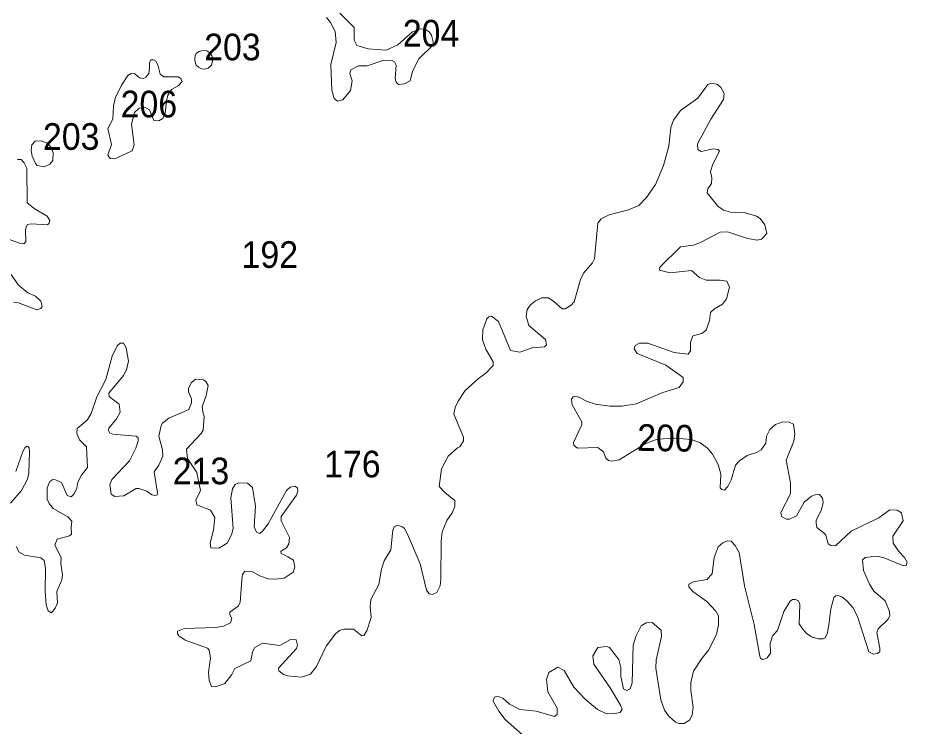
# Model space of a CAD drawing. Extents: x 499.9 to 555.3, y 9281.5 to 9336.8.
# Drawn here: x 518.32 to 523.66, y 9318.73 to 9322.98 of the extents above; entities that cross this region are included whole.
import ezdxf
from ezdxf.enums import TextEntityAlignment as Align

# ---------------------------------------------------------------- set-up
doc = ezdxf.new("R2010")
doc.units = 0
doc.header["$LTSCALE"] = 0.064
doc.layers.add('2', color=7, linetype='Continuous', lineweight=13)
doc.layers.add('21', color=7, linetype='Continuous')
doc.layers.add('61', color=7, linetype='Continuous')

msp = doc.modelspace()

# ---------------------------------------------------------------- linework, layer by layer
at = {"layer": '2'}
for points in [[(520.1763, 9322.9802), (520.1998, 9322.95), (520.2285, 9322.8962), (520.2343, 9322.8288), (520.2028, 9322.6968), (520.209, 9322.544), (520.222, 9322.4926), (520.2425, 9322.4769), (520.2742, 9322.4855), (520.3205, 9322.5408), (520.3298, 9322.5989), (520.3174, 9322.6437), (520.3228, 9322.665), (520.3682, 9322.6894), (520.4198, 9322.6884), (520.5209, 9322.723), (520.571, 9322.7215), (520.5847, 9322.7128), (520.5939, 9322.6928), (520.5895, 9322.6134), (520.5942, 9322.592), (520.6081, 9322.5771), (520.6448, 9322.5803), (520.6786, 9322.5988), (520.6922, 9322.6582), (520.7315, 9322.7313), (520.8146, 9322.8124), (520.8168, 9322.8331), (520.8059, 9322.8736), (520.7925, 9322.8932), (520.766, 9322.9086), (520.7401, 9322.9103), (520.6928, 9322.8936), (520.6047, 9322.8149), (520.5354, 9322.7834), (520.4255, 9322.7916), (520.3593, 9322.8105), (520.3429, 9322.8426), (520.3422, 9322.9187), (520.2559, 9323.0043)], [(522.0552, 9321.0247), (522.1052, 9321.0246), (522.2623, 9320.9704), (522.3478, 9320.9585), (522.3606, 9320.9796), (522.361, 9321.0288), (522.3754, 9321.0691), (522.4301, 9321.0837), (522.4544, 9321.103), (522.475, 9321.1605), (522.4805, 9321.2094), (522.505, 9321.232), (522.5531, 9321.259), (522.5771, 9321.2923), (522.5946, 9321.3624), (522.5793, 9321.3972), (522.5398, 9321.4036), (522.4545, 9321.4044), (522.4157, 9321.4194), (522.367, 9321.4622), (522.2398, 9321.4484), (522.1755, 9321.4627), (522.1763, 9321.4819), (522.3001, 9321.6039), (522.3798, 9321.6139), (522.4211, 9321.6285), (522.5383, 9321.6913), (522.5822, 9321.6928), (522.7038, 9321.6538), (522.7612, 9321.6426), (522.7878, 9321.6496), (522.8188, 9321.6842), (522.8074, 9321.7353), (522.7796, 9321.7737), (522.7579, 9321.7874), (522.683, 9321.8093), (522.6003, 9321.8112), (522.5582, 9321.8224), (522.5257, 9321.8468), (522.4602, 9321.9283), (522.4648, 9321.9517), (522.4869, 9321.9841), (522.489, 9322.0164), (522.4821, 9322.0551), (522.4942, 9322.0994), (522.5354, 9322.1772), (522.5275, 9322.188), (522.4945, 9322.1913), (522.4245, 9322.176), (522.4055, 9322.1876), (522.4024, 9322.2217), (522.4838, 9322.3689), (522.5588, 9322.4874), (522.5626, 9322.5241), (522.5441, 9322.5584), (522.5239, 9322.5778), (522.4889, 9322.586), (522.4658, 9322.5767), (522.4042, 9322.4945), (522.3019, 9322.4207), (522.2593, 9322.3639), (522.2429, 9322.3197), (522.2305, 9322.2075), (522.1981, 9322.0905), (522.1509, 9321.9774), (522.0965, 9321.8987), (522.0504, 9321.8518), (521.989, 9321.8257), (521.873, 9321.7949), (521.824, 9321.7719), (521.8046, 9321.7455), (521.7846, 9321.5316), (521.7729, 9321.508), (521.7199, 9321.4456), (521.7006, 9321.4076), (521.6626, 9321.2735), (521.6454, 9321.2538), (521.6093, 9321.232), (521.5906, 9321.2315), (521.5411, 9321.2762), (521.5083, 9321.2965), (521.4696, 9321.2968), (521.43, 9321.28), (521.4006, 9321.255), (521.3814, 9321.2284), (521.3741, 9321.1866), (521.3901, 9321.1316), (521.4902, 9321.0471), (521.497, 9321.0145), (521.4846, 9321.0043), (521.4115, 9320.9976), (521.3358, 9320.971), (521.2799, 9320.9815), (521.2078, 9321.1559), (521.1671, 9321.1884)], [(518.1527, 9321.6916), (518.334, 9321.6245), (518.3603, 9321.6205), (518.3719, 9321.6362), (518.3693, 9321.7037), (518.3731, 9321.7228), (518.382, 9321.7372), (518.4029, 9321.7416), (518.5012, 9321.7348), (518.5119, 9321.7459), (518.5149, 9321.7609), (518.4989, 9321.7876), (518.4271, 9321.8299), (518.3791, 9321.8671), (518.3786, 9322.0756), (518.3626, 9322.1072), (518.3429, 9322.1276), (518.3215, 9322.1275)], [(518.2974, 9321.2715), (518.3277, 9321.2683), (518.4384, 9321.2259), (518.4623, 9321.2332), (518.4689, 9321.2463), (518.4616, 9321.2777), (518.4301, 9321.3076), (518.3833, 9321.3282), (518.3251, 9321.3746), (518.2835, 9321.438)], [(521.1671, 9321.1884), (521.1507, 9321.1835), (521.1393, 9321.1714), (521.1148, 9321.1052), (521.1131, 9321.0447), (521.1325, 9320.9893)], [(518.9743, 9320.9978), (518.9582, 9321.0257), (518.9375, 9321.0246), (518.9204, 9321.0095), (518.8909, 9320.9478), (518.8523, 9320.8068), (518.7989, 9320.7034), (518.7634, 9320.6041), (518.7407, 9320.5629), (518.6809, 9320.5139), (518.678, 9320.4826), (518.6938, 9320.4447), (518.7351, 9320.4034), (518.7422, 9320.2798), (518.7062, 9320.2332), (518.6844, 9320.1909), (518.6775, 9320.1553), (518.6626, 9320.1225), (518.6433, 9320.1042), (518.6205, 9320.1121), (518.5853, 9320.1891), (518.5489, 9320.2061), (518.5337, 9320.2067), (518.5163, 9320.196), (518.4997, 9320.1582), (518.4997, 9320.0888), (518.5109, 9320.0636), (518.5356, 9320.0343), (518.6237, 9319.9839), (518.6488, 9319.9582), (518.643, 9319.9211), (518.6458, 9319.879), (518.6335, 9319.869), (518.5604, 9319.8501), (518.5462, 9319.8137), (518.5836, 9319.7389), (518.5811, 9319.7009), (518.5918, 9319.6363), (518.5886, 9319.6054), (518.5588, 9319.5352), (518.561, 9319.467), (518.5487, 9319.435), (518.525, 9319.4085), (518.5061, 9319.4193), (518.4948, 9319.4564), (518.4869, 9319.5352), (518.4899, 9319.676), (518.4812, 9319.7212), (518.4614, 9319.7377), (518.3635, 9319.7531), (518.3322, 9319.7715), (518.3145, 9319.8056)], [(522.3175, 9320.8194), (522.2134, 9320.8939), (522.0416, 9320.9642), (522.0238, 9320.9915), (522.0297, 9321.0113), (522.0552, 9321.0247)], [(518.8716, 9320.7058), (518.8707, 9320.7255), (518.9584, 9320.8314), (518.9764, 9320.8649), (518.988, 9320.9168), (518.9743, 9320.9978)], [(521.1325, 9320.9893), (521.1761, 9320.9142), (521.1763, 9320.8913), (521.1326, 9320.8456), (521.0878, 9320.8137), (521.0085, 9320.7421), (520.9665, 9320.6779), (520.9494, 9320.6404), (520.9413, 9320.5992), (520.9982, 9320.4622), (520.9982, 9320.44), (520.9758, 9320.4026), (520.9624, 9320.3975), (520.9067, 9320.3469), (520.867, 9320.2722), (520.8526, 9320.1662), (520.8891, 9320.1269), (520.9467, 9320.0814), (520.9474, 9320.0463), (520.9302, 9320.0086), (520.8979, 9319.9626), (520.8713, 9319.894), (520.8647, 9319.8376), (520.8632, 9319.6092), (520.8581, 9319.5703), (520.8389, 9319.5296), (520.8135, 9319.5181), (520.7933, 9319.5208), (520.7776, 9319.5441), (520.7389, 9319.7007), (520.6624, 9319.8789), (520.6418, 9319.9147), (520.63, 9319.9245), (520.6031, 9319.9333), (520.5831, 9319.9227), (520.5742, 9319.9043), (520.5624, 9319.7849), (520.5219, 9319.719), (520.5068, 9319.6697), (520.4908, 9319.5774), (520.4415, 9319.4874), (520.4382, 9319.4437), (520.4444, 9319.3792), (520.4192, 9319.3004), (520.4014, 9319.2714), (520.3876, 9319.2689), (520.3393, 9319.3105), (520.2799, 9319.3092), (520.2546, 9319.3022), (520.23, 9319.2821), (520.175, 9319.2087), (520.1159, 9319.085), (520.0809, 9319.0402), (520.0267, 9319.0213), (519.9418, 9319.0301), (519.9185, 9319.0378), (519.8913, 9319.0591), (519.8878, 9319.0761), (519.9954, 9319.1932), (520.0018, 9319.2144), (519.9951, 9319.2466), (519.9601, 9319.2482), (519.897, 9319.2125), (519.7913, 9319.226), (519.7465, 9319.1995), (519.732, 9319.1746), (519.7232, 9319.1202), (519.6271, 9319.0739), (519.6088, 9319.0371), (519.5663, 9318.9837), (519.5095, 9318.9642), (519.4867, 9318.9659), (519.4713, 9319.0023), (519.469, 9319.05), (519.4799, 9319.1373), (519.4724, 9319.1837), (519.4623, 9319.1966), (519.3274, 9319.2442), (519.2894, 9319.2696), (519.2814, 9319.2822), (519.2831, 9319.2978), (519.3217, 9319.314), (519.5126, 9319.3189), (519.5588, 9319.3282), (519.6006, 9319.3477), (519.6085, 9319.3728), (519.5965, 9319.3951), (519.5967, 9319.4109), (519.6468, 9319.4473), (519.6582, 9319.4693), (519.6681, 9319.6059), (519.6728, 9319.6375), (519.6857, 9319.6572), (519.7315, 9319.6527), (519.7793, 9319.6276)], [(519.9861, 9319.6822), (519.9793, 9319.7232), (519.9444, 9319.7444), (519.9225, 9319.7553), (519.9052, 9319.7639), (519.9025, 9319.7747), (519.9129, 9319.7828), (519.9371, 9319.7986), (519.9503, 9319.8219), (519.9541, 9319.8591), (519.9042, 9319.96), (519.9034, 9319.9857), (519.9971, 9320.1145), (520.005, 9320.1387), (520.0025, 9320.1547), (519.9884, 9320.1682), (519.9583, 9320.1623), (519.9358, 9320.142), (519.8265, 9319.942), (519.7925, 9319.8972), (519.7754, 9319.8842), (519.7572, 9319.8918), (519.7429, 9319.9229), (519.7504, 9320.0485), (519.7315, 9320.1599), (519.7019, 9320.186), (519.6496, 9320.1875), (519.6284, 9320.1769), (519.6113, 9320.1515), (519.6023, 9320.0983), (519.6168, 9319.9141), (519.6054, 9319.8751), (519.5805, 9319.8259), (519.5309, 9319.7964), (519.4813, 9319.7976), (519.4786, 9319.8286), (519.499, 9319.9036), (519.5052, 9319.9806), (519.4792, 9320.0241), (519.3975, 9320.0562), (519.3912, 9320.0826), (519.4207, 9320.1425), (519.3985, 9320.249), (519.3425, 9320.3327), (519.3353, 9320.3888), (519.4244, 9320.4828), (519.4353, 9320.503), (519.4418, 9320.5858), (519.4337, 9320.6137), (519.4311, 9320.6436), (519.4547, 9320.7106), (519.4653, 9320.7707), (519.4528, 9320.7958), (519.4384, 9320.8049), (519.3904, 9320.8094), (519.3636, 9320.7885), (519.3482, 9320.7528), (519.3486, 9320.7338), (519.3669, 9320.6923), (519.3653, 9320.6684), (519.3497, 9320.6276), (519.2311, 9320.5756), (519.1917, 9320.5451), (519.1831, 9320.5306), (519.1697, 9320.4678), (519.1929, 9320.3849), (519.1934, 9320.3477), (519.1709, 9320.2928), (519.1427, 9320.253), (519.158, 9320.1508), (519.1629, 9320.1324), (519.1608, 9320.1161), (519.149, 9320.1116), (519.1275, 9320.1161), (519.0973, 9320.1371), (519.0496, 9320.1544), (519.034, 9320.1533), (518.9605, 9320.1097), (518.9054, 9320.105), (518.8846, 9320.1187), (518.8754, 9320.1775), (518.8877, 9320.2077), (518.994, 9320.3193), (519.0328, 9320.3946), (519.0469, 9320.4381), (519.047, 9320.4577), (519.0349, 9320.4677), (518.8941, 9320.48), (518.8731, 9320.4883), (518.8684, 9320.5035), (518.8698, 9320.5146), (518.9154, 9320.572), (518.9387, 9320.6119), (518.9322, 9320.6603), (518.8716, 9320.7058)], [(523.4766, 9319.7481), (523.517, 9319.7402), (523.6397, 9319.6901), (523.6565, 9319.6917), (523.6618, 9319.7117), (523.6465, 9319.7388), (523.6118, 9319.7756), (523.5784, 9319.8257), (523.576, 9319.8677), (523.6369, 9319.9594), (523.6285, 9320.0077), (523.6019, 9320.0246), (523.5571, 9320.0248), (523.4923, 9319.9784), (523.3245, 9319.8981), (523.2313, 9319.8106), (523.2026, 9319.8113), (523.1875, 9319.821), (523.1742, 9319.8743), (523.1648, 9319.8836), (523.1196, 9319.9196), (523.1157, 9319.9451), (523.1156, 9319.9624), (523.1466, 9320.0279), (523.1579, 9320.07), (523.1527, 9320.0965), (523.1362, 9320.1171), (523.1088, 9320.116), (523.0879, 9320.1072), (523.0434, 9320.0712), (522.9966, 9319.9902), (522.9546, 9319.9698), (522.9371, 9319.97), (522.907, 9319.9861), (522.904, 9320.0099), (522.9623, 9320.1225), (522.9605, 9320.1885), (522.9354, 9320.3234), (522.9811, 9320.4385), (522.9877, 9320.4814), (522.9785, 9320.5396), (522.9527, 9320.5516), (522.9147, 9320.5536), (522.8718, 9320.5367), (522.8374, 9320.5076), (522.8164, 9320.4685), (522.8123, 9320.426), (522.7846, 9320.3857), (522.758, 9320.369), (522.7014, 9320.3516), (522.6552, 9320.3196), (522.6316, 9320.2942), (522.6054, 9320.205), (522.586, 9320.1652), (522.5655, 9320.1428), (522.5488, 9320.1483), (522.5396, 9320.157), (522.5423, 9320.2399), (522.527, 9320.2966), (522.4938, 9320.3596), (522.4627, 9320.3965), (522.4201, 9320.4275), (522.3677, 9320.4472), (522.2674, 9320.4559), (522.1605, 9320.4494), (522.0885, 9320.421), (521.9328, 9320.3255), (521.8873, 9320.3184), (521.8691, 9320.3217), (521.8533, 9320.3356), (521.8389, 9320.3727), (521.8248, 9320.3843), (521.8052, 9320.3991), (521.6826, 9320.3963), (521.6697, 9320.4057), (521.6602, 9320.4142), (521.6591, 9320.4302), (521.6916, 9320.4973), (521.708, 9320.5347), (521.7082, 9320.554), (521.6516, 9320.6547), (521.6482, 9320.6722), (521.6474, 9320.6898), (521.6578, 9320.7045), (521.6729, 9320.7079), (521.6994, 9320.6982), (521.7408, 9320.6761), (521.7901, 9320.6603), (521.8772, 9320.6482), (521.9494, 9320.6477), (522.0346, 9320.661), (522.196, 9320.7291), (522.2932, 9320.759), (522.3161, 9320.7933), (522.3175, 9320.8194)], [(518.2795, 9320.0647), (518.3462, 9320.1415), (518.3818, 9320.2101), (518.3898, 9320.2458), (518.3942, 9320.3763), (518.3912, 9320.3947), (518.3859, 9320.4061), (518.3771, 9320.4076), (518.3663, 9320.3968), (518.3537, 9320.3752), (518.3112, 9320.2547)], [(521.9311, 9319.1269), (521.9421, 9319.0792), (521.9427, 9319.0256), (521.9592, 9318.9511), (521.9787, 9318.942), (521.9987, 9318.9515), (522.0106, 9318.9885), (522.0179, 9319.214), (522.0323, 9319.266), (522.0655, 9319.3287), (522.0959, 9319.3485), (522.1308, 9319.3489), (522.1855, 9319.3036), (522.1869, 9319.266), (522.1543, 9319.1265), (522.1523, 9319.0761), (522.184, 9318.8866), (522.2042, 9318.8228), (522.2287, 9318.7904), (522.2708, 9318.7527), (522.2901, 9318.7446), (522.324, 9318.7443), (522.3574, 9318.7666), (522.3712, 9318.7952), (522.3778, 9318.841), (522.3641, 9318.9413), (522.364, 9318.9901), (522.3798, 9319.0571), (522.4288, 9319.1334), (522.4699, 9319.1837), (522.5169, 9319.2782), (522.5295, 9319.3349), (522.5292, 9319.3887), (522.5135, 9319.4173), (522.4583, 9319.4757), (522.3746, 9319.5357), (522.3519, 9319.5633), (522.3515, 9319.5805), (522.3783, 9319.594), (522.4586, 9319.6084), (522.4915, 9319.6421), (522.5041, 9319.7389), (522.527, 9319.8031), (522.5544, 9319.8274), (522.5836, 9319.839), (522.6047, 9319.8369), (522.6301, 9319.8114), (522.6537, 9319.7699), (522.685, 9319.5705), (522.7427, 9319.3378), (522.7764, 9319.147), (522.7812, 9319.1359), (522.7928, 9319.1283), (522.8084, 9319.1308), (522.8221, 9319.1376), (522.8408, 9319.1654), (522.84, 9319.2232), (522.8536, 9319.2692), (522.8832, 9319.3026), (522.9215, 9319.4149), (522.959, 9319.4773), (522.9739, 9319.4868), (522.9922, 9319.4886), (523.0086, 9319.4787), (523.0173, 9319.4578), (523.0134, 9319.3409), (523.0289, 9319.3177), (523.0551, 9319.2859), (523.0883, 9319.2633), (523.1272, 9319.2522), (523.1567, 9319.252), (523.1686, 9319.258), (523.183, 9319.2875), (523.1913, 9319.337), (523.2026, 9319.4325), (523.2172, 9319.4843), (523.2215, 9319.4999), (523.2331, 9319.5094), (523.2461, 9319.5122), (523.2689, 9319.503), (523.2966, 9319.4826), (523.3351, 9319.439), (523.3636, 9319.3849), (523.4324, 9319.1747), (523.4604, 9319.1593), (523.4832, 9319.1631), (523.4965, 9319.1764), (523.4983, 9319.1952), (523.48, 9319.2872), (523.4879, 9319.3119), (523.5448, 9319.3679), (523.5571, 9319.3887), (523.5556, 9319.415), (523.5292, 9319.4788), (523.4623, 9319.5385)], [(523.4623, 9319.5385), (523.4347, 9319.5806), (523.3988, 9319.6618), (523.3925, 9319.726), (523.4091, 9319.7396), (523.4766, 9319.7481)], [(519.7793, 9319.6276), (519.8263, 9319.612), (519.8729, 9319.6101), (519.9225, 9319.6166), (519.9763, 9319.6516), (519.9861, 9319.6822)], [(521.7802, 9319.0991), (521.774, 9319.1507), (521.8056, 9319.199), (521.857, 9319.2055), (521.8758, 9319.2003), (521.9311, 9319.1269)], [(521.3894, 9318.6445), (521.2478, 9318.7687), (521.2101, 9318.8175), (521.178, 9318.8732), (521.1771, 9318.8827), (521.1855, 9318.9015), (521.1965, 9318.9057), (521.2131, 9318.9035), (521.2338, 9318.8967), (521.2754, 9318.8605), (521.3366, 9318.8285), (521.4345, 9318.8173), (521.5455, 9318.7865), (521.5615, 9318.7977), (521.56, 9318.8348), (521.5047, 9318.9337), (521.4966, 9319.0068), (521.5115, 9319.0501), (521.565, 9319.0811), (521.6033, 9319.062), (521.6618, 9318.9608), (521.7296, 9318.89), (521.8021, 9318.8282), (521.8522, 9318.8032), (521.8984, 9318.8016), (521.9387, 9318.8107), (521.95, 9318.8307), (521.9417, 9318.8547), (521.879, 9318.9583), (521.7802, 9319.0991)]]:
    msp.add_lwpolyline(points, dxfattribs=at)
for points in [[(519.3883, 9322.749), (519.3855, 9322.7307), (519.3855, 9322.723), (519.3893, 9322.7047), (519.3941, 9322.6931), (519.4076, 9322.6816), (519.4259, 9322.671), (519.4432, 9322.67), (519.4663, 9322.6748), (519.4866, 9322.6941), (519.4933, 9322.7278), (519.4885, 9322.7499), (519.476, 9322.7682), (519.4577, 9322.7798), (519.4384, 9322.7817), (519.4105, 9322.7759), (519.3932, 9322.7634)], [(519.0254, 9322.6412), (519.004, 9322.6436), (518.9848, 9322.6314), (518.9495, 9322.5792), (518.9093, 9322.5019), (518.8979, 9322.4485), (518.8946, 9322.3687), (518.8647, 9322.3137), (518.885, 9322.2181), (518.8649, 9322.1534), (518.8775, 9322.1338), (518.9051, 9322.1308), (519.0098, 9322.179), (519.0221, 9322.2157), (519.0067, 9322.3392), (519.0232, 9322.4086), (519.0514, 9322.4362), (519.0879, 9322.4394), (519.1136, 9322.4245), (519.1393, 9322.3621), (519.1693, 9322.3603), (519.1935, 9322.373), (519.208, 9322.4045), (519.2157, 9322.4788), (519.2237, 9322.5142), (519.2467, 9322.5471), (519.2869, 9322.5697), (519.3092, 9322.5952), (519.3015, 9322.6133), (519.2857, 9322.6242), (519.2007, 9322.623), (519.1785, 9322.6385), (519.1632, 9322.696), (519.1526, 9322.7173), (519.1388, 9322.725), (519.1222, 9322.7244), (519.1142, 9322.7081), (519.115, 9322.6774), (519.1107, 9322.6437), (519.0925, 9322.6207), (519.0782, 9322.6138), (519.0543, 9322.6175)], [(518.4827, 9322.083), (518.5154, 9322.1002), (518.5336, 9322.1212), (518.5356, 9322.167), (518.5218, 9322.2004), (518.5013, 9322.2248), (518.4635, 9322.2402), (518.4279, 9322.2369), (518.4069, 9322.2148), (518.404, 9322.1814), (518.4104, 9322.148), (518.43, 9322.1029), (518.4399, 9322.091)]]:
    msp.add_lwpolyline(points, close=True, dxfattribs=at)

# ---------------------------------------------------------------- texts
at = {"layer": '21', "width": 0.95}
for s, p in [('204', (520.6344, 9322.8049)), ('203', (519.4423, 9322.7223)), ('206', (518.9407, 9322.38)), ('203', (518.4745, 9322.1853)), ('192', (519.6666, 9321.4771)), ('176', (520.1623, 9320.2202)), ('213', (519.2535, 9320.1789))]:
    msp.add_text(s, height=0.16, dxfattribs=at).set_placement(p)
at = {"layer": '61', "width": 0.95}
msp.add_text('200', height=0.16, rotation=358.958, dxfattribs=at).set_placement((522.2092, 9320.377), align=Align.CENTER)

doc.saveas('drawing.dxf')
